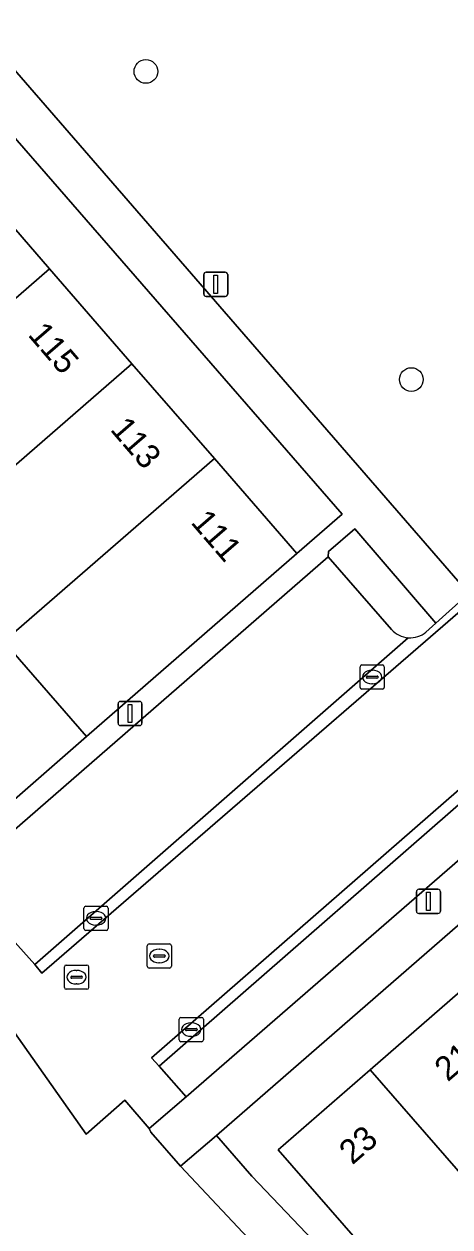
# Model space of a CAD drawing. Extents: x 161881 to 162523, y 381678 to 382381.
# Drawn here: x 162037.06 to 162054.66, y 382087.64 to 382137.32 of the extents above; entities that cross this region are included whole.
import ezdxf

# ---------------------------------------------------------------- set-up
doc = ezdxf.new("R2010")
doc.units = 0
for name, color, linetype in [('IMGEO_Boom', 7, 'Continuous'), ('IMGEO_Erf', 7, 'Continuous'), ('IMGEO_Groenvoorziening', 7, 'Continuous'), ('IMGEO_Kolk', 7, 'Continuous'), ('IMGEO_Lichtmast', 7, 'Continuous'), ('IMGEO_Pand', 7, 'Continuous'), ('IMGEO_Pand_nummerreeks', 7, 'Continuous'), ('IMGEO_Parkeervlak_open', 7, 'Continuous'), ('IMGEO_Rijbaan_lokaal_open', 7, 'Continuous'), ('IMGEO_Rioolput', 7, 'Continuous'), ('IMGEO_Voetpad_open', 7, 'Continuous')]:
    doc.layers.add(name, color=color, linetype=linetype)

msp = doc.modelspace()

# ---------------------------------------------------------------- linework, layer by layer
at = {"layer": 'IMGEO_Boom'}
for centre in [(162042.096, 382135.366), (162053.061, 382122.64)]:
    msp.add_circle(centre, 0.489, dxfattribs=at)
at = {"layer": 'IMGEO_Erf'}
for points in [[(162033.092, 382136.738), (162031.212, 382135.133), (162031.293, 382135.038), (162031.309, 382135.052), (162034.713, 382131.132), (162038.116, 382127.212), (162041.52, 382123.292), (162044.923, 382119.372), (162048.327, 382115.452), (162050.208, 382117.073)], [(162036.23, 382111.824), (162032.825, 382115.742), (162029.599, 382119.455), (162029.212, 382119.118), (162029.032, 382119.325), (162025.627, 382123.243), (162022.224, 382127.158), (162016.506, 382122.189), (162017.202, 382121.309), (162018.137, 382120.128), (162019.941, 382121.556), (162021.564, 382119.506), (162023.188, 382117.456), (162021.378, 382116.034), (162020.533, 382117.101), (162020.453, 382117.037), (162022.696, 382114.256), (162020.461, 382112.453), (162020.64, 382112.232), (162022.175, 382113.551), (162025.937, 382110.791), (162032.595, 382101.767), (162033.568, 382102.599), (162039.643, 382107.895)]]:
    msp.add_lwpolyline(points, close=True, dxfattribs=at)
for points in [[(162094.812, 382134.731), (162045.016, 382091.412), (162046.474, 382089.736), (162054.365, 382081.454)], [(162054.137, 382083.272), (162047.556, 382090.818), (162051.36, 382094.127), (162055.4, 382097.641), (162059.405, 382101.124), (162062.911, 382104.174), (162066.755, 382107.518), (162070.6, 382110.862), (162074.647, 382114.382), (162078.667, 382117.878), (162082.144, 382120.902), (162086.012, 382124.267), (162090.338, 382128.029)], [(162053.625, 382079.413), (162043.519, 382090.148), (162042.306, 382091.549), (162042.236, 382091.698), (162041.229, 382092.869), (162039.632, 382091.47), (162033.004, 382100.842)]]:
    msp.add_lwpolyline(points, dxfattribs=at)
at = {"layer": 'IMGEO_Groenvoorziening'}
msp.add_lwpolyline([(162065.711, 382135.244), (162053.879, 382145.512), (162051.478, 382143.425), (162045.443, 382138.075), (162045.133, 382138.43), (162040.79, 382143.399), (162034.496, 382137.927), (162055.435, 382113.796), (162063.942, 382121.182), (162066.058, 382123), (162059.846, 382130.148)], close=True, dxfattribs=at)
for points in [[(162053.665, 382112.21), (162054.076, 382112.578), (162050.725, 382116.472), (162049.638, 382115.532), (162049.626, 382115.318)], [(162049.626, 382115.318), (162052.243, 382112.316)]]:
    msp.add_lwpolyline(points, dxfattribs=at)
for centre, radius, start, end in [((162053.012, 382113.005), 1.032, 221.8376, 265.8276), ((162053.009, 382112.996), 1.024, 265.9459, 309.8345)]:
    msp.add_arc(centre, radius, start, end, dxfattribs=at)
at = {"layer": 'IMGEO_Kolk'}
for p, q in [((162050.944, 382109.925), (162050.944, 382110.777)), ((162051.019, 382110.851), (162051.871, 382110.851)), ((162051.945, 382110.777), (162051.945, 382109.925)), ((162051.203, 382110.345), (162051.203, 382110.357)), ((162051.641, 382110.308), (162051.243, 382110.308)), ((162051.246, 382110.394), (162051.644, 382110.394)), ((162051.432, 382110.631), (162051.457, 382110.631)), ((162051.687, 382110.357), (162051.687, 382110.345)), ((162051.871, 382109.851), (162051.019, 382109.851)), ((162051.455, 382110.071), (162051.43, 382110.071)), ((162039.611, 382100.885), (162040.463, 382100.885)), ((162039.536, 382099.959), (162039.536, 382100.811)), ((162039.795, 382100.379), (162039.795, 382100.391)), ((162040.233, 382100.342), (162039.835, 382100.342)), ((162039.838, 382100.428), (162040.236, 382100.428)), ((162040.024, 382100.665), (162040.049, 382100.665)), ((162040.279, 382100.391), (162040.279, 382100.379)), ((162040.537, 382100.811), (162040.537, 382099.959)), ((162040.463, 382099.885), (162039.611, 382099.885)), ((162040.047, 382100.105), (162040.022, 382100.105)), ((162043.468, 382095.364), (162043.468, 382096.216)), ((162043.543, 382096.29), (162044.395, 382096.29)), ((162043.956, 382096.07), (162043.981, 382096.07)), ((162044.469, 382096.216), (162044.469, 382095.364)), ((162043.727, 382095.784), (162043.727, 382095.796)), ((162044.165, 382095.747), (162043.767, 382095.747)), ((162043.77, 382095.833), (162044.168, 382095.833)), ((162043.979, 382095.51), (162043.954, 382095.51)), ((162044.211, 382095.796), (162044.211, 382095.784)), ((162044.395, 382095.29), (162043.543, 382095.29))]:
    msp.add_line(p, q, dxfattribs=at)
for points in [[(162050.944, 382109.925), (162050.944, 382110.777)], [(162051.019, 382110.851), (162051.871, 382110.851)], [(162051.945, 382110.777), (162051.945, 382109.925)], [(162051.871, 382109.851), (162051.019, 382109.851)], [(162039.611, 382100.885), (162040.463, 382100.885)], [(162039.536, 382099.959), (162039.536, 382100.811)], [(162040.537, 382100.811), (162040.537, 382099.959)], [(162040.463, 382099.885), (162039.611, 382099.885)], [(162043.468, 382095.364), (162043.468, 382096.216)], [(162043.543, 382096.29), (162044.395, 382096.29)], [(162044.469, 382096.216), (162044.469, 382095.364)], [(162044.395, 382095.29), (162043.543, 382095.29)]]:
    msp.add_lwpolyline(points, dxfattribs=at)
for centre, radius, start, end in [((162051.021, 382110.775), 0.0765, 91.552, 178.448), ((162051.021, 382110.775), 0.0765, 91.552, 178.448), ((162051.869, 382110.775), 0.0765, 1.552, 88.448), ((162051.869, 382110.775), 0.0765, 1.552, 88.448), ((162051.243, 382110.354), 0.0403, 85.8775, 175.7526), ((162051.24, 382110.344), 0.0366, 178.938, 274.7102), ((162051.644, 382110.351), 0.043, 264.8664, 352.4533), ((162051.648, 382110.356), 0.0386, 1.7309, 96.639), ((162051.021, 382109.927), 0.0765, 181.552, 268.448), ((162051.021, 382109.927), 0.0765, 181.552, 268.448), ((162051.869, 382109.927), 0.0765, 271.552, 358.448), ((162051.869, 382109.927), 0.0765, 271.552, 358.448), ((162039.613, 382100.809), 0.0765, 91.552, 178.448), ((162039.613, 382100.809), 0.0765, 91.552, 178.448), ((162040.461, 382100.809), 0.0765, 1.552, 88.448), ((162040.461, 382100.809), 0.0765, 1.552, 88.448), ((162039.835, 382100.388), 0.0403, 85.8775, 175.7526), ((162039.832, 382100.378), 0.0366, 178.938, 274.7102), ((162040.236, 382100.385), 0.043, 264.8664, 352.4533), ((162040.24, 382100.39), 0.0386, 1.7309, 96.639), ((162039.613, 382099.961), 0.0765, 181.552, 268.448), ((162039.613, 382099.961), 0.0765, 181.552, 268.448), ((162040.461, 382099.961), 0.0765, 271.552, 358.448), ((162040.461, 382099.961), 0.0765, 271.552, 358.448), ((162043.545, 382096.214), 0.0765, 91.552, 178.448), ((162043.545, 382096.214), 0.0765, 91.552, 178.448), ((162044.393, 382096.214), 0.0765, 1.552, 88.448), ((162044.393, 382096.214), 0.0765, 1.552, 88.448), ((162043.545, 382095.366), 0.0765, 181.552, 268.448), ((162043.545, 382095.366), 0.0765, 181.552, 268.448), ((162043.767, 382095.793), 0.0403, 85.8775, 175.7526), ((162043.764, 382095.783), 0.0366, 178.938, 274.7102), ((162044.168, 382095.79), 0.043, 264.8664, 352.4533), ((162044.172, 382095.795), 0.0386, 1.7309, 96.639), ((162044.393, 382095.366), 0.0765, 271.552, 358.448), ((162044.393, 382095.366), 0.0765, 271.552, 358.448)]:
    msp.add_arc(centre, radius, start, end, dxfattribs=at)
for centre, major_axis, ratio, start_param, end_param in [((162051.431, 382110.351), (-0.387, 0.002), 0.722429, 4.712389, 7.853982), ((162051.456, 382110.351), (-0.39, 0.002), 0.717154, 1.570796, 4.712389), ((162040.023, 382100.385), (-0.387, 0.002), 0.722429, 4.712389, 7.853982), ((162040.048, 382100.385), (-0.39, 0.002), 0.717154, 1.570796, 4.712389), ((162043.955, 382095.79), (-0.387, 0.002), 0.722429, 4.712389, 7.853982), ((162043.98, 382095.79), (-0.39, 0.002), 0.717154, 1.570796, 4.712389)]:
    msp.add_ellipse(centre, major_axis=major_axis, ratio=ratio, start_param=start_param, end_param=end_param, dxfattribs=at)
at = {"layer": 'IMGEO_Lichtmast'}
for p, q in [((162044.484, 382126.173), (162044.484, 382126.973)), ((162044.484, 382126.973), (162044.484, 382126.173)), ((162044.584, 382127.073), (162045.374, 382127.073)), ((162045.374, 382127.073), (162044.584, 382127.073)), ((162045.474, 382126.973), (162045.474, 382126.173)), ((162045.474, 382126.173), (162045.474, 382126.973)), ((162045.374, 382126.073), (162044.584, 382126.073)), ((162044.584, 382126.073), (162045.374, 382126.073)), ((162041.044, 382109.346), (162041.834, 382109.346)), ((162041.834, 382109.346), (162041.044, 382109.346)), ((162040.944, 382108.446), (162040.944, 382109.246)), ((162040.944, 382109.246), (162040.944, 382108.446)), ((162041.934, 382109.246), (162041.934, 382108.446)), ((162041.934, 382108.446), (162041.934, 382109.246)), ((162041.834, 382108.346), (162041.044, 382108.346)), ((162041.044, 382108.346), (162041.834, 382108.346)), ((162053.272, 382100.684), (162053.272, 382101.484)), ((162053.272, 382101.484), (162053.272, 382100.684)), ((162053.372, 382101.584), (162054.162, 382101.584)), ((162054.162, 382101.584), (162053.372, 382101.584)), ((162054.262, 382101.484), (162054.262, 382100.684)), ((162054.262, 382100.684), (162054.262, 382101.484)), ((162054.162, 382100.584), (162053.372, 382100.584)), ((162053.372, 382100.584), (162054.162, 382100.584))]:
    msp.add_line(p, q, dxfattribs=at)
for points in [[(162044.904, 382126.948), (162045.054, 382126.948), (162045.054, 382126.198), (162044.904, 382126.198), (162044.904, 382126.948)], [(162041.364, 382109.221), (162041.514, 382109.221), (162041.514, 382108.471), (162041.364, 382108.471), (162041.364, 382109.221)], [(162053.692, 382101.459), (162053.842, 382101.459), (162053.842, 382100.709), (162053.692, 382100.709), (162053.692, 382101.459)]]:
    msp.add_lwpolyline(points, dxfattribs=at)
for centre, start, end in [((162044.584, 382126.973), 90, 180), ((162044.584, 382126.973), 90, 180), ((162045.374, 382126.973), 0, 90), ((162045.374, 382126.973), 360, 90), ((162044.584, 382126.173), 180, 270), ((162044.584, 382126.173), 180, 270), ((162045.374, 382126.173), 270, 0), ((162045.374, 382126.173), 270, 0), ((162041.044, 382109.246), 90, 180), ((162041.044, 382109.246), 90, 180), ((162041.834, 382109.246), 0, 90), ((162041.834, 382109.246), 360, 90), ((162041.044, 382108.446), 180, 270), ((162041.044, 382108.446), 180, 270), ((162041.834, 382108.446), 270, 0), ((162041.834, 382108.446), 270, 0), ((162053.372, 382101.484), 90, 180), ((162053.372, 382101.484), 90, 180), ((162054.162, 382101.484), 0, 90), ((162054.162, 382101.484), 360, 90), ((162053.372, 382100.684), 180, 270), ((162053.372, 382100.684), 180, 270), ((162054.162, 382100.684), 270, 0), ((162054.162, 382100.684), 270, 0)]:
    msp.add_arc(centre, 0.1, start, end, dxfattribs=at)
at = {"layer": 'IMGEO_Pand'}
for points in [[(162038.116, 382127.212), (162034.713, 382131.132), (162025.627, 382123.243), (162029.032, 382119.325)], [(162041.52, 382123.292), (162038.116, 382127.212), (162029.032, 382119.325), (162029.212, 382119.118), (162029.599, 382119.455), (162032.825, 382115.742)], [(162044.923, 382119.372), (162041.52, 382123.292), (162032.825, 382115.742), (162036.23, 382111.824)], [(162048.327, 382115.452), (162044.923, 382119.372), (162036.23, 382111.824), (162039.643, 382107.895)], [(162055.4, 382097.641), (162051.36, 382094.127), (162058.933, 382085.442), (162059.914, 382084.317), (162063.941, 382087.819)], [(162051.36, 382094.127), (162047.556, 382090.818), (162054.137, 382083.272), (162054.473, 382082.858), (162055.093, 382082.095), (162055.177, 382082.169), (162058.933, 382085.442)]]:
    msp.add_lwpolyline(points, close=True, dxfattribs=at)
at = {"layer": 'IMGEO_Parkeervlak_open'}
for points in [[(162052.243, 382112.316), (162049.626, 382115.318), (162034.321, 382102.015), (162037.509, 382098.473), (162052.937, 382111.975)], [(162057.277, 382107.051), (162042.637, 382094.281), (162043.757, 382093.013), (162058.2, 382105.55)]]:
    msp.add_lwpolyline(points, dxfattribs=at)
msp.add_arc((162053.012, 382113.005), 1.032, 221.8376, 265.8276, dxfattribs=at)
at = {"layer": 'IMGEO_Rijbaan_lokaal_open'}
for points in [[(162080.253, 382135.078), (162068.499, 382124.843), (162062.239, 382119.267), (162037.797, 382098.117), (162037.509, 382098.473), (162034.321, 382102.015), (162033.172, 382100.991), (162033.004, 382100.842), (162039.632, 382091.47), (162041.229, 382092.869), (162042.236, 382091.698), (162043.757, 382093.013), (162042.637, 382094.281), (162042.331, 382094.626), (162089.5, 382135.76)], [(162089.765, 382135.352), (162089.5, 382135.76), (162042.331, 382094.626), (162042.637, 382094.281), (162057.277, 382107.051)], [(162080.118, 382135.286), (162079.109, 382134.375), (162078.874, 382134.178), (162077.927, 382133.363), (162066.058, 382123), (162063.942, 382121.182), (162055.435, 382113.796), (162054.076, 382112.578), (162053.665, 382112.21)], [(162052.937, 382111.975), (162037.509, 382098.473), (162037.797, 382098.117), (162062.239, 382119.267), (162068.499, 382124.843), (162080.253, 382135.078)]]:
    msp.add_lwpolyline(points, dxfattribs=at)
msp.add_arc((162053.009, 382112.996), 1.024, 265.9459, 309.8345, dxfattribs=at)
at = {"layer": 'IMGEO_Rioolput'}
for p, q in [((162042.149, 382098.402), (162042.149, 382099.254)), ((162042.224, 382099.328), (162043.076, 382099.328)), ((162042.451, 382098.871), (162042.849, 382098.871)), ((162042.637, 382099.108), (162042.662, 382099.108)), ((162043.15, 382099.254), (162043.15, 382098.402)), ((162038.73, 382097.528), (162038.73, 382098.38)), ((162038.805, 382098.454), (162039.657, 382098.454)), ((162039.731, 382098.38), (162039.731, 382097.528)), ((162042.408, 382098.822), (162042.408, 382098.834)), ((162042.846, 382098.785), (162042.448, 382098.785)), ((162042.66, 382098.548), (162042.635, 382098.548)), ((162042.892, 382098.834), (162042.892, 382098.822)), ((162038.989, 382097.948), (162038.989, 382097.96)), ((162039.427, 382097.911), (162039.029, 382097.911)), ((162039.032, 382097.997), (162039.43, 382097.997)), ((162039.218, 382098.234), (162039.243, 382098.234)), ((162039.473, 382097.96), (162039.473, 382097.948)), ((162043.076, 382098.328), (162042.224, 382098.328)), ((162039.657, 382097.454), (162038.805, 382097.454)), ((162039.241, 382097.674), (162039.216, 382097.674))]:
    msp.add_line(p, q, dxfattribs=at)
for points in [[(162042.149, 382098.402), (162042.149, 382099.254)], [(162042.224, 382099.328), (162043.076, 382099.328)], [(162043.15, 382099.254), (162043.15, 382098.402)], [(162038.73, 382097.528), (162038.73, 382098.38)], [(162038.805, 382098.454), (162039.657, 382098.454)], [(162039.731, 382098.38), (162039.731, 382097.528)], [(162043.076, 382098.328), (162042.224, 382098.328)], [(162039.657, 382097.454), (162038.805, 382097.454)]]:
    msp.add_lwpolyline(points, dxfattribs=at)
for centre, radius, start, end in [((162042.226, 382099.252), 0.0765, 91.552, 178.448), ((162042.226, 382099.252), 0.0765, 91.552, 178.448), ((162042.448, 382098.831), 0.0403, 85.8775, 175.7526), ((162042.853, 382098.833), 0.0386, 1.7309, 96.639), ((162043.074, 382099.252), 0.0765, 1.552, 88.448), ((162043.074, 382099.252), 0.0765, 1.552, 88.448), ((162038.807, 382098.378), 0.0765, 91.552, 178.448), ((162038.807, 382098.378), 0.0765, 91.552, 178.448), ((162039.655, 382098.378), 0.0765, 1.552, 88.448), ((162039.655, 382098.378), 0.0765, 1.552, 88.448), ((162042.226, 382098.404), 0.0765, 181.552, 268.448), ((162042.226, 382098.404), 0.0765, 181.552, 268.448), ((162042.445, 382098.821), 0.0366, 178.938, 274.7102), ((162042.849, 382098.828), 0.043, 264.8664, 352.4533), ((162043.074, 382098.404), 0.0765, 271.552, 358.448), ((162043.074, 382098.404), 0.0765, 271.552, 358.448), ((162039.029, 382097.957), 0.0403, 85.8775, 175.7526), ((162039.026, 382097.947), 0.0366, 178.938, 274.7102), ((162039.43, 382097.954), 0.043, 264.8664, 352.4533), ((162039.434, 382097.959), 0.0386, 1.7309, 96.639), ((162038.807, 382097.53), 0.0765, 181.552, 268.448), ((162038.807, 382097.53), 0.0765, 181.552, 268.448), ((162039.655, 382097.53), 0.0765, 271.552, 358.448), ((162039.655, 382097.53), 0.0765, 271.552, 358.448)]:
    msp.add_arc(centre, radius, start, end, dxfattribs=at)
for centre, major_axis, ratio, start_param, end_param in [((162042.636, 382098.828), (-0.387, 0.002), 0.722429, 4.712389, 7.853982), ((162042.661, 382098.828), (-0.39, 0.002), 0.717154, 1.570796, 4.712389), ((162039.217, 382097.954), (-0.387, 0.002), 0.722429, 4.712389, 7.853982), ((162039.242, 382097.954), (-0.39, 0.002), 0.717154, 1.570796, 4.712389)]:
    msp.add_ellipse(centre, major_axis=major_axis, ratio=ratio, start_param=start_param, end_param=end_param, dxfattribs=at)
at = {"layer": 'IMGEO_Voetpad_open'}
for points in [[(162034.321, 382102.015), (162049.626, 382115.318), (162049.638, 382115.532), (162050.725, 382116.472), (162054.076, 382112.578), (162055.435, 382113.796), (162034.496, 382137.927), (162040.79, 382143.399), (162040.548, 382143.677), (162046.652, 382148.942)], [(162033.092, 382136.738), (162050.208, 382117.073), (162048.327, 382115.452), (162039.643, 382107.895), (162033.568, 382102.599)], [(162090.308, 382134.665), (162090.608, 382134.346), (162090.927, 382134.045), (162061.499, 382108.414), (162061.496, 382108.207), (162060.797, 382107.623), (162059.375, 382109.235), (162057.984, 382108.023), (162059.407, 382106.418), (162058.417, 382105.55), (162058.2, 382105.55), (162043.757, 382093.013), (162042.236, 382091.698), (162042.306, 382091.549), (162043.519, 382090.148), (162045.016, 382091.412), (162094.812, 382134.731)]]:
    msp.add_lwpolyline(points, dxfattribs=at)
msp.add_lwpolyline([(162054.365, 382081.454), (162046.474, 382089.736), (162045.016, 382091.412), (162043.519, 382090.148), (162053.625, 382079.413), (162061.871, 382074.611), (162062.408, 382075.091), (162063.784, 382076.746), (162065.264, 382078.525), (162066.905, 382077.16), (162082.663, 382091.572), (162081.119, 382093.259), (162080.249, 382093.335), (162079.764, 382092.912), (162077.765, 382091.172), (162074.071, 382087.926), (162072.1, 382086.214), (162070.152, 382084.523), (162066.352, 382081.201), (162064.388, 382079.494), (162062.431, 382077.793), (162060.864, 382076.431), (162060.406, 382076.959)], close=True, dxfattribs=at)

# ---------------------------------------------------------------- texts
at = {"layer": 'IMGEO_Pand_nummerreeks'}
for s, rotation, p in [('115', 310.7715, (162037.188, 382124.475)), ('113', 310.7715, (162040.588, 382120.56)), ('111', 310.7715, (162043.916, 382116.726)), ('21', 40.8175, (162054.565, 382093.605)), ('23', 40.8175, (162050.623, 382090.176))]:
    msp.add_text(s, height=1, rotation=rotation, dxfattribs=at).set_placement(p)

doc.saveas('drawing.dxf')
